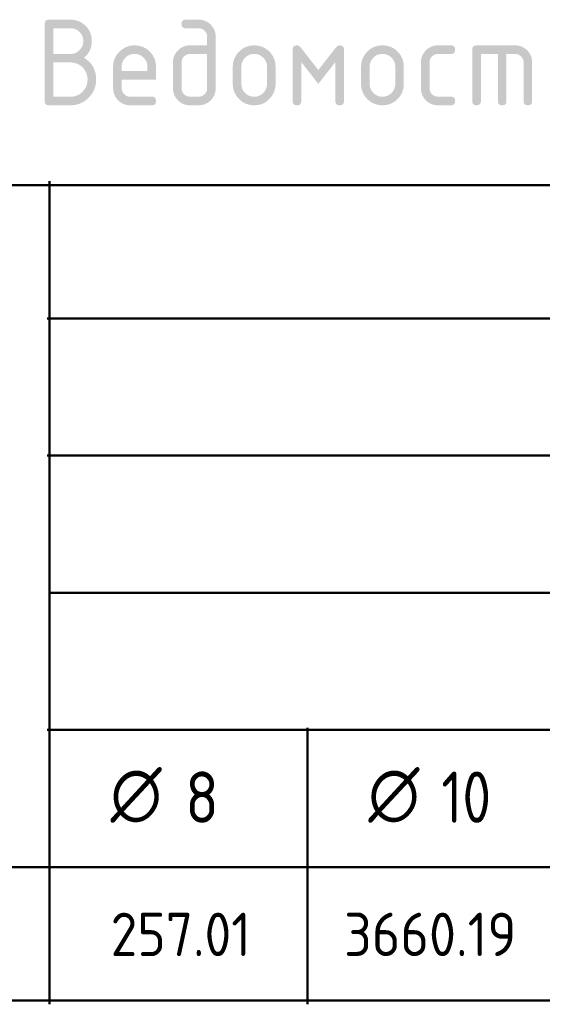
# Model space of a CAD drawing. Header units: millimetres. Extents: x -49773 to 2322955, y -3321 to 58485.
# Tile 323 of 580: x 1247599 to 1250647, y 5702 to 11445. Entities that reach past the tile are written whole.
import ezdxf

# ---------------------------------------------------------------- set-up
doc = ezdxf.new("R2010")
doc.units = ezdxf.units.MM
doc.layers.add('Экспликация_ описание', color=7, linetype='Continuous', lineweight=13)
doc.styles.add('ISOCPEUR', font='txt')

msp = doc.modelspace()

# ---------------------------------------------------------------- hatches: boundary and pattern name
at = {"layer": 'Экспликация_ описание', "linetype": 'Continuous', "lineweight": 50, "transparency": 33554687}
h = msp.add_hatch(color=7, dxfattribs=at)
h.paths.add_polyline_path([(1247973.1, 11223), (1247982, 11217.7), (1247989.7, 11211.8), (1247997.5, 11205.8), (1248004.2, 11199.2), (1248010.9, 11192.6), (1248016.4, 11185.3), (1248022, 11178), (1248026.5, 11170), (1248030.9, 11162), (1248034.2, 11153.4), (1248037.6, 11144.8), (1248039.8, 11135.5), (1248042, 11126.2), (1248043.1, 11116.2), (1248044.3, 11106.2), (1248044.3, 11095.6), (1248044.3, 11087.8), (1248043.6, 11080.4), (1248042.9, 11072.9), (1248041.5, 11065.7), (1248040.1, 11058.5), (1248038.1, 11051.6), (1248036, 11044.7), (1248033.3, 11038.1), (1248030.6, 11031.5), (1248027.1, 11025.2), (1248023.7, 11018.8), (1248019.6, 11012.8), (1248015.5, 11006.7), (1248010.7, 11001), (1248005.9, 10995.2), (1248000.4, 10989.7), (1247994.9, 10984.2), (1247989.1, 10979.4), (1247983.4, 10974.6), (1247977.3, 10970.5), (1247971.3, 10966.4), (1247964.9, 10963), (1247958.6, 10959.6), (1247952, 10956.8), (1247945.4, 10954.1), (1247938.5, 10952), (1247931.6, 10950), (1247924.4, 10948.6), (1247917.2, 10947.2), (1247909.7, 10946.5), (1247902.2, 10945.8), (1247894.5, 10945.8), (1247769.7, 10945.8), (1247766.6, 10945.8), (1247763.8, 10946.2), (1247761.1, 10946.6), (1247758.8, 10947.4), (1247756.4, 10948.2), (1247754.5, 10949.3), (1247752.5, 10950.5), (1247751, 10952.1), (1247749.4, 10953.6), (1247748.2, 10955.6), (1247747.1, 10957.5), (1247746.3, 10959.9), (1247745.5, 10962.2), (1247745.1, 10965), (1247744.7, 10967.7), (1247744.7, 10970.8), (1247744.7, 11420), (1247744.7, 11423.1), (1247745.1, 11425.8), (1247745.5, 11428.5), (1247746.3, 11430.9), (1247747.1, 11433.2), (1247748.2, 11435.2), (1247749.4, 11437.1), (1247751, 11438.7), (1247752.5, 11440.2), (1247754.5, 11441.4), (1247756.4, 11442.6), (1247758.8, 11443.4), (1247761.1, 11444.1), (1247763.8, 11444.5), (1247766.6, 11444.9), (1247769.7, 11444.9), (1247894.5, 11444.9), (1247901, 11444.9), (1247907.4, 11444.4), (1247913.7, 11443.8), (1247919.7, 11442.7), (1247925.8, 11441.5), (1247931.6, 11439.8), (1247937.4, 11438.1), (1247942.9, 11435.9), (1247948.5, 11433.6), (1247953.7, 11430.8), (1247959, 11428), (1247964.1, 11424.6), (1247969.1, 11421.2), (1247973.9, 11417.3), (1247978.6, 11413.3), (1247983.1, 11408.8), (1247987.7, 11404.3), (1247991.6, 11399.5), (1247995.6, 11394.8), (1247998.9, 11389.7), (1248002.3, 11384.7), (1248005.2, 11379.4), (1248008, 11374.2), (1248010.2, 11368.6), (1248012.5, 11363.1), (1248014.2, 11357.3), (1248015.9, 11351.5), (1248017, 11345.4), (1248018.1, 11339.4), (1248018.7, 11333.1), (1248019.3, 11326.7), (1248019.3, 11320.2), (1248019.3, 11312.7), (1248018.5, 11305.6), (1248017.8, 11298.5), (1248016.4, 11291.7), (1248014.9, 11285), (1248012.8, 11278.5), (1248010.6, 11272.1), (1248007.7, 11266), (1248004.8, 11260), (1248001.2, 11254.2), (1247997.6, 11248.5), (1247993.3, 11243.1), (1247988.9, 11237.8), (1247983.9, 11232.7), (1247978.8, 11227.7)], flags=16)
h.paths.add_polyline_path([(1247794.7, 11394.9), (1247794.7, 11245.4), (1247894.5, 11245.4), (1247902.2, 11245.4), (1247909.4, 11246.7), (1247916.6, 11248.1), (1247923.2, 11250.9), (1247929.8, 11253.6), (1247935.8, 11257.7), (1247941.9, 11261.8), (1247947.4, 11267.3), (1247952.8, 11272.8), (1247956.9, 11278.8), (1247961, 11284.8), (1247963.8, 11291.5), (1247966.5, 11298.1), (1247967.9, 11305.2), (1247969.3, 11312.4), (1247969.3, 11320.2), (1247969.3, 11327.9), (1247967.9, 11335.1), (1247966.5, 11342.2), (1247963.8, 11348.9), (1247961, 11355.5), (1247956.9, 11361.5), (1247952.8, 11367.5), (1247947.4, 11373), (1247941.9, 11378.5), (1247935.8, 11382.6), (1247929.8, 11386.7), (1247923.2, 11389.4), (1247916.6, 11392.2), (1247909.4, 11393.6), (1247902.2, 11394.9), (1247894.5, 11394.9)])
h.paths.add_polyline_path([(1247794.7, 11195.4), (1247794.7, 10995.8), (1247894.5, 10995.8), (1247899.7, 10995.8), (1247904.8, 10996.3), (1247909.8, 10996.7), (1247914.7, 10997.7), (1247919.5, 10998.6), (1247924.1, 10999.9), (1247928.7, 11001.3), (1247933.2, 11003.1), (1247937.6, 11004.9), (1247941.8, 11007.1), (1247946.1, 11009.4), (1247950.1, 11012.1), (1247954.1, 11014.8), (1247957.9, 11018), (1247961.7, 11021.1), (1247965.3, 11024.8), (1247969, 11028.4), (1247972.1, 11032.2), (1247975.3, 11036), (1247978, 11040), (1247980.7, 11044.1), (1247983, 11048.3), (1247985.2, 11052.5), (1247987, 11056.9), (1247988.8, 11061.3), (1247990.2, 11066), (1247991.6, 11070.6), (1247992.4, 11075.5), (1247993.4, 11080.3), (1247993.8, 11085.3), (1247994.3, 11090.4), (1247994.3, 11095.6), (1247994.3, 11100.9), (1247993.8, 11105.9), (1247993.4, 11110.9), (1247992.4, 11115.8), (1247991.6, 11120.6), (1247990.2, 11125.2), (1247988.8, 11129.9), (1247987, 11134.3), (1247985.2, 11138.7), (1247983, 11143), (1247980.7, 11147.2), (1247978, 11151.2), (1247975.3, 11155.2), (1247972.1, 11159), (1247969, 11162.9), (1247965.3, 11166.5), (1247961.7, 11170.1), (1247957.9, 11173.2), (1247954.1, 11176.4), (1247950.1, 11179.1), (1247946.1, 11181.8), (1247941.8, 11184.1), (1247937.6, 11186.4), (1247933.2, 11188.2), (1247928.7, 11190), (1247924.1, 11191.3), (1247919.5, 11192.7), (1247914.7, 11193.6), (1247909.8, 11194.5), (1247904.8, 11194.9), (1247899.7, 11195.4), (1247894.5, 11195.4)])
h = msp.add_hatch(color=7, dxfattribs=at)
h.paths.add_polyline_path([(1248741.9, 11345.1), (1248741.9, 11045.7), (1248741.9, 11040.4), (1248741.5, 11035.4), (1248741, 11030.3), (1248740.1, 11025.5), (1248739.2, 11020.7), (1248737.9, 11016), (1248736.5, 11011.4), (1248734.7, 11006.9), (1248732.9, 11002.5), (1248730.6, 10998.3), (1248728.3, 10994.1), (1248725.6, 10990), (1248722.9, 10986), (1248719.7, 10982.2), (1248716.5, 10978.4), (1248712.9, 10974.8), (1248709.3, 10971.2), (1248705.4, 10968), (1248701.6, 10964.8), (1248697.6, 10962.1), (1248693.6, 10959.4), (1248689.3, 10957.1), (1248685.1, 10954.9), (1248680.7, 10953.1), (1248676.3, 10951.3), (1248671.7, 10949.9), (1248667.1, 10948.5), (1248662.3, 10947.7), (1248657.5, 10946.7), (1248652.5, 10946.3), (1248647.5, 10945.8), (1248642.3, 10945.8), (1248592.5, 10945.8), (1248587.3, 10945.8), (1248582.2, 10946.3), (1248577.2, 10946.8), (1248572.4, 10947.7), (1248567.5, 10948.6), (1248562.9, 10949.9), (1248558.3, 10951.3), (1248553.9, 10953.1), (1248549.4, 10954.9), (1248545.2, 10957.2), (1248541, 10959.5), (1248537, 10962.2), (1248533, 10964.9), (1248529.2, 10968.1), (1248525.4, 10971.3), (1248521.7, 10974.9), (1248518.1, 10978.6), (1248515, 10982.4), (1248511.8, 10986.2), (1248509.1, 10990.3), (1248506.4, 10994.3), (1248504.1, 10998.5), (1248501.9, 11002.7), (1248500.1, 11007.1), (1248498.3, 11011.6), (1248496.9, 11016.2), (1248495.6, 11020.8), (1248494.7, 11025.6), (1248493.8, 11030.4), (1248493.3, 11035.4), (1248492.9, 11040.4), (1248492.9, 11045.6), (1248492.9, 11195.2), (1248492.9, 11200.4), (1248493.3, 11205.5), (1248493.8, 11210.5), (1248494.7, 11215.3), (1248495.6, 11220.2), (1248497, 11224.8), (1248498.3, 11229.4), (1248500.1, 11233.9), (1248501.9, 11238.3), (1248504.2, 11242.5), (1248506.5, 11246.7), (1248509.2, 11250.8), (1248511.9, 11254.8), (1248515.1, 11258.6), (1248518.3, 11262.4), (1248521.9, 11266), (1248525.5, 11269.6), (1248529.4, 11272.8), (1248533.2, 11276), (1248537.2, 11278.7), (1248541.2, 11281.4), (1248545.4, 11283.6), (1248549.6, 11285.9), (1248554, 11287.7), (1248558.5, 11289.5), (1248563.1, 11290.9), (1248567.7, 11292.2), (1248572.5, 11293.1), (1248577.2, 11294), (1248582.2, 11294.5), (1248587.2, 11294.9), (1248592.4, 11294.9), (1248692, 11294.9), (1248692, 11344.9), (1248692, 11350.2), (1248691.1, 11355.1), (1248690.2, 11360), (1248688.4, 11364.4), (1248686.6, 11368.9), (1248683.9, 11372.9), (1248681.2, 11376.9), (1248677.6, 11380.5), (1248674.1, 11384.1), (1248670.1, 11386.8), (1248666.1, 11389.5), (1248661.6, 11391.3), (1248657.2, 11393.1), (1248652.4, 11394), (1248647.5, 11394.9), (1248642.3, 11394.9), (1248567.7, 11394.9), (1248564.6, 11394.9), (1248561.9, 11395.3), (1248559.2, 11395.7), (1248556.9, 11396.5), (1248554.5, 11397.3), (1248552.6, 11398.4), (1248550.6, 11399.6), (1248549.1, 11401.2), (1248547.5, 11402.7), (1248546.4, 11404.7), (1248545.2, 11406.6), (1248544.4, 11409), (1248543.7, 11411.3), (1248543.3, 11414.1), (1248542.9, 11416.8), (1248542.9, 11419.9), (1248542.9, 11423), (1248543.3, 11425.8), (1248543.7, 11428.5), (1248544.4, 11430.9), (1248545.2, 11433.2), (1248546.4, 11435.2), (1248547.5, 11437.1), (1248549.1, 11438.7), (1248550.7, 11440.2), (1248552.6, 11441.4), (1248554.5, 11442.6), (1248556.9, 11443.4), (1248559.2, 11444.1), (1248561.9, 11444.5), (1248564.6, 11444.9), (1248567.8, 11444.9), (1248642.4, 11444.9), (1248647.6, 11444.9), (1248652.7, 11444.5), (1248657.7, 11444), (1248662.5, 11443.1), (1248667.4, 11442.2), (1248672, 11440.8), (1248676.6, 11439.5), (1248681, 11437.6), (1248685.4, 11435.8), (1248689.6, 11433.6), (1248693.9, 11431.3), (1248697.9, 11428.5), (1248701.9, 11425.8), (1248705.7, 11422.6), (1248709.5, 11419.4), (1248713.1, 11415.8), (1248716.7, 11412.2), (1248719.9, 11408.3), (1248723, 11404.5), (1248725.7, 11400.5), (1248728.4, 11396.4), (1248730.7, 11392.2), (1248732.9, 11388), (1248734.7, 11383.6), (1248736.5, 11379.2), (1248737.9, 11374.5), (1248739.2, 11369.9), (1248740.1, 11365.1), (1248741.1, 11360.3), (1248741.5, 11355.3), (1248741.9, 11350.3)], flags=16)
h.paths.add_polyline_path([(1248692, 11045.7), (1248692, 11244.9), (1248592.6, 11244.9), (1248587.4, 11244.9), (1248582.6, 11244), (1248577.8, 11243.1), (1248573.4, 11241.3), (1248569, 11239.5), (1248565, 11236.7), (1248561, 11234), (1248557.4, 11230.4), (1248553.7, 11226.8), (1248551, 11222.7), (1248548.3, 11218.7), (1248546.5, 11214.3), (1248544.7, 11209.9), (1248543.8, 11205.1), (1248542.9, 11200.3), (1248542.9, 11195.1), (1248542.9, 11045.7), (1248542.9, 11040.6), (1248543.8, 11035.8), (1248544.7, 11031.1), (1248546.5, 11026.7), (1248548.4, 11022.3), (1248551.1, 11018.3), (1248553.9, 11014.2), (1248557.6, 11010.6), (1248561.2, 11006.9), (1248565.2, 11004.1), (1248569.3, 11001.4), (1248573.6, 10999.5), (1248578, 10997.7), (1248582.8, 10996.8), (1248587.5, 10995.8), (1248592.6, 10995.8), (1248642.3, 10995.8), (1248647.4, 10995.8), (1248652.2, 10996.8), (1248657, 10997.7), (1248661.4, 10999.5), (1248665.8, 11001.3), (1248669.8, 11004), (1248673.8, 11006.7), (1248677.5, 11010.4), (1248681.1, 11014), (1248683.8, 11018), (1248686.5, 11022), (1248688.3, 11026.5), (1248690.1, 11030.9), (1248691, 11035.7), (1248692, 11040.5)])
h = msp.add_hatch(color=7, dxfattribs=at)
h.paths.add_polyline_path([(1248268.6, 11245.2), (1248260.9, 11245.2), (1248253.7, 11243.8), (1248246.5, 11242.4), (1248239.9, 11239.7), (1248233.3, 11236.9), (1248227.2, 11232.8), (1248221.2, 11228.7), (1248215.7, 11223.2), (1248210.2, 11217.8), (1248206.1, 11211.7), (1248202, 11205.7), (1248199.3, 11199.1), (1248196.5, 11192.4), (1248195.2, 11185.3), (1248193.8, 11178.1), (1248193.8, 11170.3), (1248193.8, 11145.4), (1248343.5, 11145.4), (1248343.5, 11170.3), (1248343.5, 11178.1), (1248342.1, 11185.3), (1248340.7, 11192.4), (1248338, 11199.1), (1248335.3, 11205.7), (1248331.1, 11211.7), (1248327, 11217.8), (1248321.6, 11223.2), (1248316.1, 11228.7), (1248310, 11232.8), (1248304, 11236.9), (1248297.4, 11239.7), (1248290.7, 11242.4), (1248283.6, 11243.8), (1248276.4, 11245.2)])
h.paths.add_polyline_path([(1248193.8, 11095.4), (1248193.8, 11045.6), (1248193.8, 11040.5), (1248194.7, 11035.8), (1248195.6, 11031), (1248197.5, 11026.7), (1248199.3, 11022.3), (1248202.1, 11018.3), (1248204.9, 11014.2), (1248208.5, 11010.5), (1248212.2, 11006.9), (1248216.3, 11004.1), (1248220.3, 11001.4), (1248224.7, 10999.5), (1248229.1, 10997.7), (1248233.8, 10996.8), (1248238.6, 10995.8), (1248243.7, 10995.8), (1248368.4, 10995.8), (1248371.5, 10995.8), (1248374.3, 10995.5), (1248377, 10995.1), (1248379.3, 10994.3), (1248381.7, 10993.5), (1248383.6, 10992.3), (1248385.6, 10991.2), (1248387.1, 10989.6), (1248388.7, 10988), (1248389.9, 10986.1), (1248391, 10984.1), (1248391.8, 10981.8), (1248392.6, 10979.4), (1248393, 10976.7), (1248393.4, 10974), (1248393.4, 10970.8), (1248393.4, 10967.7), (1248393, 10965), (1248392.6, 10962.2), (1248391.8, 10959.9), (1248391, 10957.6), (1248389.9, 10955.6), (1248388.7, 10953.7), (1248387.1, 10952.1), (1248385.6, 10950.5), (1248383.6, 10949.4), (1248381.7, 10948.2), (1248379.3, 10947.4), (1248377, 10946.6), (1248374.3, 10946.2), (1248371.5, 10945.8), (1248368.4, 10945.8), (1248243.7, 10945.8), (1248238.4, 10945.8), (1248233.4, 10946.3), (1248228.4, 10946.7), (1248223.5, 10947.7), (1248218.7, 10948.5), (1248214, 10949.9), (1248209.4, 10951.3), (1248205, 10953.1), (1248200.5, 10954.9), (1248196.3, 10957.1), (1248192.1, 10959.4), (1248188.1, 10962.1), (1248184, 10964.8), (1248180.2, 10968), (1248176.4, 10971.1), (1248172.8, 10974.7), (1248169.1, 10978.4), (1248166, 10982.2), (1248162.8, 10986), (1248160.1, 10990), (1248157.4, 10994), (1248155.1, 10998.3), (1248152.8, 11002.5), (1248151, 11006.9), (1248149.2, 11011.3), (1248147.9, 11016), (1248146.5, 11020.6), (1248145.6, 11025.4), (1248144.7, 11030.3), (1248144.2, 11035.3), (1248143.8, 11040.3), (1248143.8, 11045.6), (1248143.8, 11170.2), (1248143.8, 11176.7), (1248144.4, 11182.9), (1248144.9, 11189.2), (1248146.1, 11195.2), (1248147.2, 11201.2), (1248148.9, 11206.9), (1248150.6, 11212.7), (1248152.9, 11218.2), (1248155.2, 11223.7), (1248158.1, 11229), (1248160.9, 11234.2), (1248164.3, 11239.3), (1248167.8, 11244.3), (1248171.8, 11249.1), (1248175.8, 11253.9), (1248180.3, 11258.5), (1248184.9, 11263), (1248189.7, 11267), (1248194.5, 11271), (1248199.5, 11274.4), (1248204.6, 11277.8), (1248209.9, 11280.7), (1248215.1, 11283.5), (1248220.7, 11285.8), (1248226.2, 11288.1), (1248231.9, 11289.8), (1248237.7, 11291.5), (1248243.7, 11292.6), (1248249.7, 11293.8), (1248255.9, 11294.4), (1248262.2, 11294.9), (1248268.6, 11294.9), (1248275.2, 11294.9), (1248281.5, 11294.4), (1248287.8, 11293.8), (1248293.9, 11292.7), (1248299.9, 11291.5), (1248305.7, 11289.8), (1248311.5, 11288.2), (1248317.1, 11285.9), (1248322.6, 11283.6), (1248327.9, 11280.8), (1248333.2, 11278), (1248338.2, 11274.6), (1248343.2, 11271.2), (1248348, 11267.3), (1248352.8, 11263.3), (1248357.3, 11258.8), (1248361.8, 11254.3), (1248365.7, 11249.6), (1248369.7, 11244.8), (1248373.1, 11239.8), (1248376.4, 11234.7), (1248379.3, 11229.5), (1248382.1, 11224.2), (1248384.3, 11218.6), (1248386.6, 11213.1), (1248388.3, 11207.3), (1248390, 11201.5), (1248391.1, 11195.4), (1248392.2, 11189.4), (1248392.8, 11183.1), (1248393.4, 11176.8), (1248393.4, 11170.2), (1248393.4, 11095.4)], flags=16)
h = msp.add_hatch(color=7, dxfattribs=at)
h.paths.add_polyline_path([(1248841.9, 11070.5), (1248841.9, 11170.2), (1248841.9, 11176.7), (1248842.5, 11182.9), (1248843.1, 11189.2), (1248844.2, 11195.2), (1248845.4, 11201.2), (1248847.1, 11206.9), (1248848.8, 11212.7), (1248851, 11218.2), (1248853.3, 11223.7), (1248856.2, 11229), (1248859, 11234.2), (1248862.4, 11239.3), (1248865.9, 11244.3), (1248869.8, 11249.1), (1248873.8, 11253.9), (1248878.4, 11258.5), (1248882.9, 11263), (1248887.7, 11267), (1248892.5, 11271), (1248897.5, 11274.4), (1248902.6, 11277.8), (1248907.8, 11280.7), (1248913.1, 11283.5), (1248918.6, 11285.8), (1248924.1, 11288.1), (1248929.9, 11289.8), (1248935.6, 11291.5), (1248941.6, 11292.6), (1248947.6, 11293.8), (1248953.8, 11294.4), (1248960, 11294.9), (1248966.5, 11294.9), (1248973, 11294.9), (1248979.4, 11294.4), (1248985.6, 11293.8), (1248991.7, 11292.7), (1248997.7, 11291.5), (1249003.5, 11289.8), (1249009.3, 11288.2), (1249014.8, 11285.9), (1249020.4, 11283.6), (1249025.7, 11280.8), (1249030.9, 11278), (1249035.9, 11274.6), (1249041, 11271.2), (1249045.7, 11267.3), (1249050.5, 11263.3), (1249055, 11258.8), (1249059.5, 11254.3), (1249063.4, 11249.6), (1249067.4, 11244.8), (1249070.8, 11239.8), (1249074.1, 11234.7), (1249077, 11229.5), (1249079.8, 11224.2), (1249082, 11218.7), (1249084.3, 11213.1), (1249086, 11207.3), (1249087.6, 11201.5), (1249088.8, 11195.5), (1249089.9, 11189.4), (1249090.5, 11183.1), (1249091, 11176.8), (1249091, 11170.2), (1249091, 11070.5), (1249091, 11064), (1249090.5, 11057.8), (1249089.9, 11051.6), (1249088.7, 11045.6), (1249087.6, 11039.6), (1249085.9, 11033.8), (1249084.2, 11028.1), (1249081.9, 11022.6), (1249079.6, 11017.1), (1249076.8, 11011.8), (1249074, 11006.5), (1249070.5, 11001.5), (1249067.1, 10996.4), (1249063.1, 10991.7), (1249059.2, 10986.9), (1249054.6, 10982.3), (1249050.1, 10977.7), (1249045.3, 10973.8), (1249040.5, 10969.8), (1249035.4, 10966.4), (1249030.4, 10962.9), (1249025.1, 10960.1), (1249019.9, 10957.2), (1249014.4, 10955), (1249008.9, 10952.7), (1249003.1, 10951), (1248997.4, 10949.3), (1248991.4, 10948.1), (1248985.4, 10947), (1248979.2, 10946.4), (1248973, 10945.8), (1248966.5, 10945.8), (1248960, 10945.8), (1248953.8, 10946.4), (1248947.6, 10947), (1248941.6, 10948.1), (1248935.6, 10949.3), (1248929.9, 10951), (1248924.1, 10952.7), (1248918.6, 10955), (1248913.1, 10957.2), (1248907.8, 10960.1), (1248902.6, 10962.9), (1248897.5, 10966.4), (1248892.5, 10969.8), (1248887.7, 10973.8), (1248882.9, 10977.7), (1248878.4, 10982.3), (1248873.8, 10986.9), (1248869.8, 10991.7), (1248865.9, 10996.4), (1248862.4, 11001.5), (1248859, 11006.5), (1248856.2, 11011.8), (1248853.3, 11017.1), (1248851, 11022.6), (1248848.8, 11028.1), (1248847.1, 11033.8), (1248845.4, 11039.6), (1248844.2, 11045.6), (1248843.1, 11051.6), (1248842.5, 11057.8), (1248841.9, 11064)], flags=16)
h.paths.add_polyline_path([(1249041, 11070.7), (1249041, 11170.5), (1249041, 11178.2), (1249039.7, 11185.4), (1249038.3, 11192.6), (1249035.6, 11199.2), (1249032.8, 11205.8), (1249028.7, 11211.8), (1249024.6, 11217.9), (1249019.2, 11223.4), (1249013.7, 11228.9), (1249007.7, 11233), (1249001.7, 11237.1), (1248995.1, 11239.8), (1248988.5, 11242.6), (1248981.4, 11243.9), (1248974.2, 11245.3), (1248966.5, 11245.3), (1248958.8, 11245.3), (1248951.6, 11243.9), (1248944.5, 11242.6), (1248937.9, 11239.8), (1248931.3, 11237.1), (1248925.3, 11233), (1248919.2, 11228.9), (1248913.8, 11223.4), (1248908.3, 11217.9), (1248904.2, 11211.8), (1248900.1, 11205.8), (1248897.4, 11199.2), (1248894.7, 11192.6), (1248893.3, 11185.4), (1248892, 11178.2), (1248892, 11170.5), (1248892, 11070.7), (1248892, 11062.8), (1248893.3, 11055.6), (1248894.7, 11048.4), (1248897.4, 11041.7), (1248900.1, 11035.1), (1248904.1, 11029), (1248908.2, 11023), (1248913.6, 11017.6), (1248919, 11012.1), (1248925, 11008.1), (1248931, 11004), (1248937.6, 11001.3), (1248944.3, 10998.6), (1248951.5, 10997.2), (1248958.7, 10995.8), (1248966.5, 10995.8), (1248974.2, 10995.8), (1248981.4, 10997.2), (1248988.5, 10998.6), (1248995.1, 11001.3), (1249001.7, 11004.1), (1249007.7, 11008.2), (1249013.7, 11012.3), (1249019.2, 11017.8), (1249024.6, 11023.2), (1249028.7, 11029.3), (1249032.8, 11035.3), (1249035.6, 11042), (1249038.3, 11048.6), (1249039.7, 11055.8), (1249041, 11062.9)])
for points in [[(1249340.6, 11070.5), (1249241, 11198.2), (1249241, 10970.8), (1249241, 10967.7), (1249240.6, 10964.9), (1249240.2, 10962.2), (1249239.5, 10959.9), (1249238.7, 10957.5), (1249237.5, 10955.6), (1249236.3, 10953.6), (1249234.8, 10952.1), (1249233.2, 10950.5), (1249231.3, 10949.3), (1249229.3, 10948.2), (1249227, 10947.4), (1249224.6, 10946.6), (1249221.9, 10946.2), (1249219.1, 10945.8), (1249216, 10945.8), (1249212.9, 10945.8), (1249210.2, 10946.2), (1249207.4, 10946.6), (1249205.1, 10947.4), (1249202.7, 10948.2), (1249200.8, 10949.3), (1249198.8, 10950.5), (1249197.3, 10952.1), (1249195.7, 10953.6), (1249194.5, 10955.6), (1249193.4, 10957.5), (1249192.6, 10959.9), (1249191.8, 10962.2), (1249191.4, 10964.9), (1249191, 10967.7), (1249191, 10970.8), (1249191, 11270), (1249191, 11273.1), (1249191.4, 11275.8), (1249191.8, 11278.6), (1249192.6, 11280.9), (1249193.4, 11283.2), (1249194.5, 11285.2), (1249195.7, 11287.1), (1249197.3, 11288.7), (1249198.8, 11290.2), (1249200.8, 11291.4), (1249202.7, 11292.6), (1249205.1, 11293.4), (1249207.4, 11294.1), (1249210.2, 11294.5), (1249212.9, 11294.9), (1249216, 11294.9), (1249219.1, 11294.9), (1249222.3, 11293.9), (1249225.4, 11292.9), (1249228.5, 11290.9), (1249231.7, 11289), (1249234.8, 11286), (1249237.9, 11283), (1249241, 11279), (1249340.6, 11151.3), (1249440.1, 11279), (1249443.2, 11283), (1249446.4, 11286), (1249449.5, 11289), (1249452.6, 11290.9), (1249455.7, 11292.9), (1249458.8, 11293.9), (1249462, 11294.9), (1249465.1, 11294.9), (1249468.2, 11294.9), (1249471, 11294.5), (1249473.7, 11294.1), (1249476, 11293.4), (1249478.4, 11292.6), (1249480.3, 11291.4), (1249482.3, 11290.2), (1249483.8, 11288.7), (1249485.4, 11287.1), (1249486.6, 11285.2), (1249487.8, 11283.2), (1249488.5, 11280.9), (1249489.3, 11278.6), (1249489.7, 11275.8), (1249490.1, 11273.1), (1249490.1, 11270), (1249490.1, 10970.8), (1249490.1, 10967.7), (1249489.7, 10964.9), (1249489.3, 10962.2), (1249488.5, 10959.9), (1249487.8, 10957.5), (1249486.6, 10955.6), (1249485.4, 10953.6), (1249483.8, 10952.1), (1249482.3, 10950.5), (1249480.3, 10949.3), (1249478.4, 10948.2), (1249476, 10947.4), (1249473.7, 10946.6), (1249471, 10946.2), (1249468.2, 10945.8), (1249465.1, 10945.8), (1249462, 10945.8), (1249459.2, 10946.2), (1249456.5, 10946.6), (1249454.2, 10947.4), (1249451.8, 10948.2), (1249449.9, 10949.3), (1249447.9, 10950.5), (1249446.4, 10952.1), (1249444.8, 10953.6), (1249443.6, 10955.6), (1249442.4, 10957.5), (1249441.7, 10959.9), (1249440.9, 10962.2), (1249440.5, 10964.9), (1249440.1, 10967.7), (1249440.1, 10970.8), (1249440.3, 11198.2)], [(1249989.2, 11195.1), (1249989.2, 11045.7), (1249989.2, 11040.6), (1249990.1, 11035.8), (1249991, 11031.1), (1249992.9, 11026.7), (1249994.7, 11022.3), (1249997.5, 11018.3), (1250000.2, 11014.2), (1250003.9, 11010.6), (1250007.6, 11006.9), (1250011.6, 11004.1), (1250015.7, 11001.4), (1250020.1, 10999.5), (1250024.5, 10997.7), (1250029.2, 10996.8), (1250034, 10995.8), (1250039.1, 10995.8), (1250113.9, 10995.8), (1250117, 10995.8), (1250119.8, 10995.5), (1250122.5, 10995.1), (1250124.8, 10994.3), (1250127.2, 10993.5), (1250129.1, 10992.3), (1250131.1, 10991.2), (1250132.6, 10989.6), (1250134.2, 10988), (1250135.4, 10986.1), (1250136.5, 10984.1), (1250137.3, 10981.8), (1250138.1, 10979.4), (1250138.5, 10976.7), (1250138.9, 10974), (1250138.9, 10970.8), (1250138.9, 10967.7), (1250138.5, 10965), (1250138.1, 10962.2), (1250137.3, 10959.9), (1250136.5, 10957.6), (1250135.4, 10955.6), (1250134.2, 10953.7), (1250132.6, 10952.1), (1250131.1, 10950.5), (1250129.1, 10949.4), (1250127.2, 10948.2), (1250124.8, 10947.4), (1250122.5, 10946.6), (1250119.8, 10946.2), (1250117, 10945.8), (1250113.9, 10945.8), (1250039.1, 10945.8), (1250033.8, 10945.8), (1250028.8, 10946.3), (1250023.7, 10946.7), (1250018.9, 10947.7), (1250014.1, 10948.5), (1250009.4, 10949.9), (1250004.8, 10951.3), (1250000.4, 10953.1), (1249995.9, 10954.9), (1249991.7, 10957.1), (1249987.5, 10959.4), (1249983.4, 10962.1), (1249979.4, 10964.8), (1249975.6, 10968), (1249971.8, 10971.1), (1249968.2, 10974.7), (1249964.5, 10978.4), (1249961.4, 10982.2), (1249958.2, 10986), (1249955.5, 10990), (1249952.8, 10994), (1249950.5, 10998.3), (1249948.2, 11002.5), (1249946.4, 11006.9), (1249944.6, 11011.3), (1249943.3, 11016), (1249941.9, 11020.6), (1249941, 11025.4), (1249940.1, 11030.3), (1249939.6, 11035.3), (1249939.2, 11040.3), (1249939.2, 11045.6), (1249939.2, 11195.2), (1249939.2, 11200.4), (1249939.6, 11205.5), (1249940.1, 11210.5), (1249941, 11215.3), (1249941.9, 11220.2), (1249943.3, 11224.8), (1249944.6, 11229.4), (1249946.4, 11233.9), (1249948.2, 11238.3), (1249950.5, 11242.5), (1249952.8, 11246.7), (1249955.5, 11250.8), (1249958.2, 11254.8), (1249961.4, 11258.6), (1249964.5, 11262.4), (1249968.2, 11266), (1249971.8, 11269.6), (1249975.6, 11272.8), (1249979.4, 11276), (1249983.4, 11278.7), (1249987.5, 11281.4), (1249991.7, 11283.6), (1249995.9, 11285.9), (1250000.4, 11287.7), (1250004.8, 11289.5), (1250009.4, 11290.9), (1250014.1, 11292.2), (1250018.9, 11293.1), (1250023.7, 11294), (1250028.8, 11294.5), (1250033.8, 11294.9), (1250039.1, 11294.9), (1250113.9, 11294.9), (1250117, 11294.9), (1250119.8, 11294.5), (1250122.5, 11294.1), (1250124.8, 11293.4), (1250127.2, 11292.6), (1250129.1, 11291.4), (1250131.1, 11290.2), (1250132.6, 11288.7), (1250134.2, 11287.1), (1250135.4, 11285.2), (1250136.5, 11283.2), (1250137.3, 11280.9), (1250138.1, 11278.5), (1250138.5, 11275.8), (1250138.9, 11273), (1250138.9, 11269.9), (1250138.9, 11266.8), (1250138.5, 11264.1), (1250138.1, 11261.3), (1250137.3, 11259), (1250136.5, 11256.6), (1250135.4, 11254.7), (1250134.2, 11252.7), (1250132.6, 11251.2), (1250131.1, 11249.6), (1250129.1, 11248.4), (1250127.2, 11247.3), (1250124.8, 11246.5), (1250122.5, 11245.7), (1250119.8, 11245.3), (1250117, 11244.9), (1250113.9, 11244.9), (1250039.1, 11244.9), (1250033.9, 11244.9), (1250029.1, 11244), (1250024.3, 11243.1), (1250019.8, 11241.3), (1250015.4, 11239.5), (1250011.4, 11236.7), (1250007.4, 11234), (1250003.7, 11230.4), (1250000.1, 11226.8), (1249997.4, 11222.7), (1249994.6, 11218.7), (1249992.8, 11214.3), (1249991, 11209.9), (1249990.1, 11205.1), (1249989.2, 11200.3)], [(1250263.7, 11294.9), (1250488.1, 11294.9), (1250493.3, 11294.9), (1250498.2, 11294.5), (1250503.3, 11294), (1250508.1, 11293.1), (1250512.9, 11292.2), (1250517.5, 11290.8), (1250522.1, 11289.5), (1250526.5, 11287.6), (1250530.9, 11285.8), (1250535.1, 11283.6), (1250539.4, 11281.3), (1250543.4, 11278.6), (1250547.4, 11275.8), (1250551.2, 11272.6), (1250555.1, 11269.5), (1250558.7, 11265.8), (1250562.3, 11262.2), (1250565.5, 11258.4), (1250568.7, 11254.5), (1250571.4, 11250.5), (1250574.2, 11246.5), (1250576.4, 11242.3), (1250578.7, 11238), (1250580.5, 11233.6), (1250582.3, 11229.2), (1250583.7, 11224.6), (1250585.1, 11220), (1250586, 11215.2), (1250586.9, 11210.4), (1250587.3, 11205.4), (1250587.8, 11200.4), (1250587.8, 11195.2), (1250587.8, 10970.8), (1250587.8, 10967.7), (1250587.4, 10964.9), (1250587, 10962.2), (1250586.2, 10959.9), (1250585.4, 10957.5), (1250584.3, 10955.6), (1250583.1, 10953.6), (1250581.5, 10952.1), (1250580, 10950.5), (1250578, 10949.3), (1250576.1, 10948.2), (1250573.7, 10947.4), (1250571.4, 10946.6), (1250568.7, 10946.2), (1250565.9, 10945.8), (1250562.8, 10945.8), (1250559.7, 10945.8), (1250556.9, 10946.2), (1250554.2, 10946.6), (1250551.9, 10947.4), (1250549.5, 10948.2), (1250547.6, 10949.3), (1250545.6, 10950.5), (1250544, 10952.1), (1250542.5, 10953.6), (1250541.3, 10955.6), (1250540.1, 10957.5), (1250539.4, 10959.9), (1250538.6, 10962.2), (1250538.2, 10964.9), (1250537.8, 10967.6), (1250537.8, 10970.8), (1250537.8, 11195.1), (1250537.8, 11200.4), (1250536.9, 11205.2), (1250536, 11210.1), (1250534.2, 11214.5), (1250532.4, 11219), (1250529.7, 11223), (1250527, 11227), (1250523.5, 11230.6), (1250519.9, 11234.2), (1250515.9, 11236.8), (1250511.9, 11239.5), (1250507.4, 11241.3), (1250503, 11243.1), (1250498.2, 11244), (1250493.3, 11244.9), (1250488, 11244.9), (1250438.2, 11244.9), (1250438.2, 10970.8), (1250438.2, 10967.6), (1250437.9, 10964.9), (1250437.5, 10962.2), (1250436.7, 10959.9), (1250435.9, 10957.5), (1250434.7, 10955.6), (1250433.6, 10953.6), (1250432, 10952.1), (1250430.4, 10950.5), (1250428.5, 10949.3), (1250426.5, 10948.2), (1250424.2, 10947.4), (1250421.8, 10946.6), (1250419.1, 10946.2), (1250416.4, 10945.8), (1250413.3, 10945.8), (1250410.1, 10945.8), (1250407.4, 10946.2), (1250404.7, 10946.6), (1250402.3, 10947.4), (1250400, 10948.2), (1250398, 10949.3), (1250396.1, 10950.5), (1250394.5, 10952.1), (1250392.9, 10953.6), (1250391.8, 10955.6), (1250390.6, 10957.5), (1250389.8, 10959.9), (1250389, 10962.2), (1250388.6, 10964.9), (1250388.3, 10967.6), (1250388.3, 10970.8), (1250388.3, 11244.9), (1250288.7, 11244.9), (1250288.7, 10970.8), (1250288.7, 10967.6), (1250288.3, 10964.9), (1250287.9, 10962.2), (1250287.2, 10959.9), (1250286.4, 10957.5), (1250285.2, 10955.6), (1250284, 10953.6), (1250282.5, 10952.1), (1250280.9, 10950.5), (1250278.9, 10949.3), (1250277, 10948.2), (1250274.7, 10947.4), (1250272.3, 10946.6), (1250269.6, 10946.2), (1250266.8, 10945.8), (1250263.7, 10945.8), (1250260.6, 10945.8), (1250257.9, 10946.2), (1250255.1, 10946.6), (1250252.8, 10947.4), (1250250.4, 10948.2), (1250248.5, 10949.3), (1250246.5, 10950.5), (1250245, 10952.1), (1250243.4, 10953.6), (1250242.2, 10955.6), (1250241.1, 10957.5), (1250240.3, 10959.9), (1250239.5, 10962.2), (1250239.1, 10964.9), (1250238.7, 10967.7), (1250238.7, 10970.8), (1250238.7, 11270), (1250238.7, 11273.1), (1250239.1, 11275.8), (1250239.5, 11278.6), (1250240.3, 11280.9), (1250241.1, 11283.2), (1250242.2, 11285.2), (1250243.4, 11287.1), (1250245, 11288.7), (1250246.5, 11290.2), (1250248.5, 11291.4), (1250250.4, 11292.6), (1250252.7, 11293.4), (1250255.1, 11294.1), (1250257.8, 11294.5), (1250260.5, 11294.9)]]:
    msp.add_hatch(color=7, dxfattribs=at).paths.add_polyline_path(points, flags=16)
h = msp.add_hatch(color=7, dxfattribs=at)
h.paths.add_polyline_path([(1249590.1, 11070.5), (1249590.1, 11170.2), (1249590.1, 11176.7), (1249590.7, 11182.9), (1249591.2, 11189.2), (1249592.4, 11195.2), (1249593.5, 11201.2), (1249595.2, 11206.9), (1249596.9, 11212.7), (1249599.2, 11218.2), (1249601.5, 11223.7), (1249604.3, 11229), (1249607.2, 11234.2), (1249610.6, 11239.3), (1249614, 11244.3), (1249618, 11249.1), (1249622, 11253.9), (1249626.5, 11258.5), (1249631.1, 11263), (1249635.9, 11267), (1249640.7, 11271), (1249645.7, 11274.4), (1249650.7, 11277.8), (1249656, 11280.7), (1249661.3, 11283.5), (1249666.8, 11285.8), (1249672.3, 11288.1), (1249678, 11289.8), (1249683.8, 11291.5), (1249689.8, 11292.6), (1249695.7, 11293.8), (1249702, 11294.4), (1249708.2, 11294.9), (1249714.6, 11294.9), (1249721.2, 11294.9), (1249727.5, 11294.4), (1249733.8, 11293.8), (1249739.8, 11292.7), (1249745.9, 11291.5), (1249751.7, 11289.8), (1249757.5, 11288.2), (1249763, 11285.9), (1249768.5, 11283.6), (1249773.8, 11280.8), (1249779.1, 11278), (1249784.1, 11274.6), (1249789.1, 11271.2), (1249793.9, 11267.3), (1249798.6, 11263.3), (1249803.1, 11258.8), (1249807.6, 11254.3), (1249811.6, 11249.6), (1249815.5, 11244.8), (1249818.9, 11239.8), (1249822.3, 11234.7), (1249825.1, 11229.5), (1249827.9, 11224.2), (1249830.2, 11218.7), (1249832.4, 11213.1), (1249834.1, 11207.3), (1249835.8, 11201.5), (1249836.9, 11195.5), (1249838, 11189.4), (1249838.6, 11183.1), (1249839.2, 11176.8), (1249839.2, 11170.2), (1249839.2, 11070.5), (1249839.2, 11064), (1249838.6, 11057.8), (1249838, 11051.6), (1249836.9, 11045.6), (1249835.8, 11039.6), (1249834.1, 11033.8), (1249832.3, 11028.1), (1249830.1, 11022.6), (1249827.8, 11017.1), (1249825, 11011.8), (1249822.1, 11006.5), (1249818.7, 11001.5), (1249815.3, 10996.4), (1249811.3, 10991.7), (1249807.3, 10986.9), (1249802.8, 10982.3), (1249798.2, 10977.7), (1249793.4, 10973.8), (1249788.6, 10969.8), (1249783.6, 10966.4), (1249778.6, 10962.9), (1249773.3, 10960.1), (1249768, 10957.2), (1249762.5, 10955), (1249757, 10952.7), (1249751.3, 10951), (1249745.5, 10949.3), (1249739.5, 10948.1), (1249733.6, 10947), (1249727.3, 10946.4), (1249721.1, 10945.8), (1249714.6, 10945.8), (1249708.2, 10945.8), (1249702, 10946.4), (1249695.7, 10947), (1249689.8, 10948.1), (1249683.8, 10949.3), (1249678, 10951), (1249672.3, 10952.7), (1249666.8, 10955), (1249661.3, 10957.2), (1249656, 10960.1), (1249650.7, 10962.9), (1249645.7, 10966.4), (1249640.7, 10969.8), (1249635.9, 10973.8), (1249631.1, 10977.7), (1249626.5, 10982.3), (1249622, 10986.9), (1249618, 10991.7), (1249614, 10996.4), (1249610.6, 11001.5), (1249607.2, 11006.5), (1249604.3, 11011.8), (1249601.5, 11017.1), (1249599.2, 11022.6), (1249596.9, 11028.1), (1249595.2, 11033.8), (1249593.5, 11039.6), (1249592.4, 11045.6), (1249591.2, 11051.6), (1249590.7, 11057.8), (1249590.1, 11064)], flags=16)
h.paths.add_polyline_path([(1249789.2, 11070.7), (1249789.2, 11170.5), (1249789.2, 11178.2), (1249787.8, 11185.4), (1249786.4, 11192.6), (1249783.7, 11199.2), (1249781, 11205.8), (1249776.9, 11211.8), (1249772.8, 11217.9), (1249767.3, 11223.4), (1249761.9, 11228.9), (1249755.9, 11233), (1249749.8, 11237.1), (1249743.3, 11239.8), (1249736.7, 11242.6), (1249729.5, 11243.9), (1249722.4, 11245.3), (1249714.6, 11245.3), (1249706.9, 11245.3), (1249699.8, 11243.9), (1249692.6, 11242.6), (1249686, 11239.8), (1249679.4, 11237.1), (1249673.4, 11233), (1249667.4, 11228.9), (1249661.9, 11223.4), (1249656.5, 11217.9), (1249652.4, 11211.8), (1249648.3, 11205.8), (1249645.6, 11199.2), (1249642.8, 11192.6), (1249641.5, 11185.4), (1249640.1, 11178.2), (1249640.1, 11170.5), (1249640.1, 11070.7), (1249640.1, 11062.8), (1249641.5, 11055.6), (1249642.8, 11048.4), (1249645.5, 11041.7), (1249648.2, 11035.1), (1249652.3, 11029), (1249656.3, 11023), (1249661.8, 11017.6), (1249667.2, 11012.1), (1249673.2, 11008.1), (1249679.2, 11004), (1249685.8, 11001.3), (1249692.4, 10998.6), (1249699.6, 10997.2), (1249706.8, 10995.8), (1249714.6, 10995.8), (1249722.4, 10995.8), (1249729.5, 10997.2), (1249736.7, 10998.6), (1249743.3, 11001.3), (1249749.8, 11004.1), (1249755.9, 11008.2), (1249761.9, 11012.3), (1249767.3, 11017.8), (1249772.8, 11023.2), (1249776.9, 11029.3), (1249781, 11035.3), (1249783.7, 11042), (1249786.4, 11048.6), (1249787.8, 11055.8), (1249789.2, 11062.9)])

# ---------------------------------------------------------------- linework, layer by layer
at = {"layer": 'Экспликация_ описание', "color": 7, "linetype": 'Continuous', "lineweight": 50, "transparency": 33554687}
for p, q in [((1243786.3, 10480.3), (1258312.8, 10480.3)), ((1247773, 10502.4), (1247773, 9689.1)), ((1247773, 10502.4), (1247773, 6489.1)), ((1247773, 9715.6), (1247773, 8889.1)), ((1247759.8, 9702.3), (1256803.9, 9702.3)), ((1247759.8, 9702.3), (1258286.3, 9702.3)), ((1247759.8, 8902.3), (1256803.9, 8902.3)), ((1247759.8, 7302.3), (1249282.8, 7302.3)), ((1247773, 7315.6), (1247773, 6489.1)), ((1249265.1, 7302.3), (1250788, 7302.3)), ((1249278.3, 7315.6), (1249278.3, 6489.1)), ((1247786.3, 6502.4), (1243773, 6502.4)), ((1247759.8, 6502.4), (1249278.3, 6502.4)), ((1247759.8, 6502.4), (1249282.8, 6502.4)), ((1247773, 6515.6), (1247773, 5702.4)), ((1247773, 6506.8), (1247773, 5702.4)), ((1249265.1, 6502.4), (1250783.6, 6502.4)), ((1249265.1, 6502.4), (1250788, 6502.4)), ((1249278.3, 6515.6), (1249278.3, 5702.4)), ((1243786.3, 5724.4), (1258312.8, 5724.4))]:
    msp.add_line(p, q, dxfattribs=at)
at = {"layer": 'Экспликация_ описание', "color": 7, "linetype": 'Continuous', "lineweight": 35, "transparency": 33554687}
for p, q in [((1249278.3, 7315.6), (1249278.3, 6489.1)), ((1247786.3, 6502.4), (1243773, 6502.4))]:
    msp.add_line(p, q, dxfattribs=at)
at = {"layer": 'Экспликация_ описание', "color": 7, "linetype": 'Continuous', "lineweight": 50, "transparency": 33554687}
for points in [[(1247773, 8902.3), (1247773, 8102.3), (1256799.5, 8102.3), (1256799.5, 8902.3), (1247773, 8902.3)], [(1247773, 8102.3), (1247773, 7302.3), (1256799.5, 7302.3), (1256799.5, 8102.3), (1247773, 8102.3)]]:
    msp.add_lwpolyline(points, dxfattribs=at)

# ---------------------------------------------------------------- texts
at = {"layer": 'Экспликация_ описание', "color": 7, "linetype": 'Continuous', "lineweight": 25, "transparency": 33554687, "attachment_point": 7, "style": 'ISOCPEUR'}
for s, insert, char_height, width in [('\\W0.82;∅', (1248129.1, 6760.9), 298.98, 391.309), ('\\W0.87; 8', (1248398.4, 6760.9), 298.98, 518.075), ('\\W0.82;∅', (1249632.8, 6760.9), 298.98, 391.317), ('\\W0.82; 10', (1249902.1, 6760.9), 298.98, 660.333), ('\\W0.90;257.01', (1248129.1, 5983.7), 252.977, 1023.816), ('\\W0.91;3660.19', (1249490.6, 5983.7), 252.977, 1202.638)]:
    msp.add_mtext(s, dxfattribs=dict(at, insert=insert, char_height=char_height, width=width))

doc.saveas('drawing.dxf')
